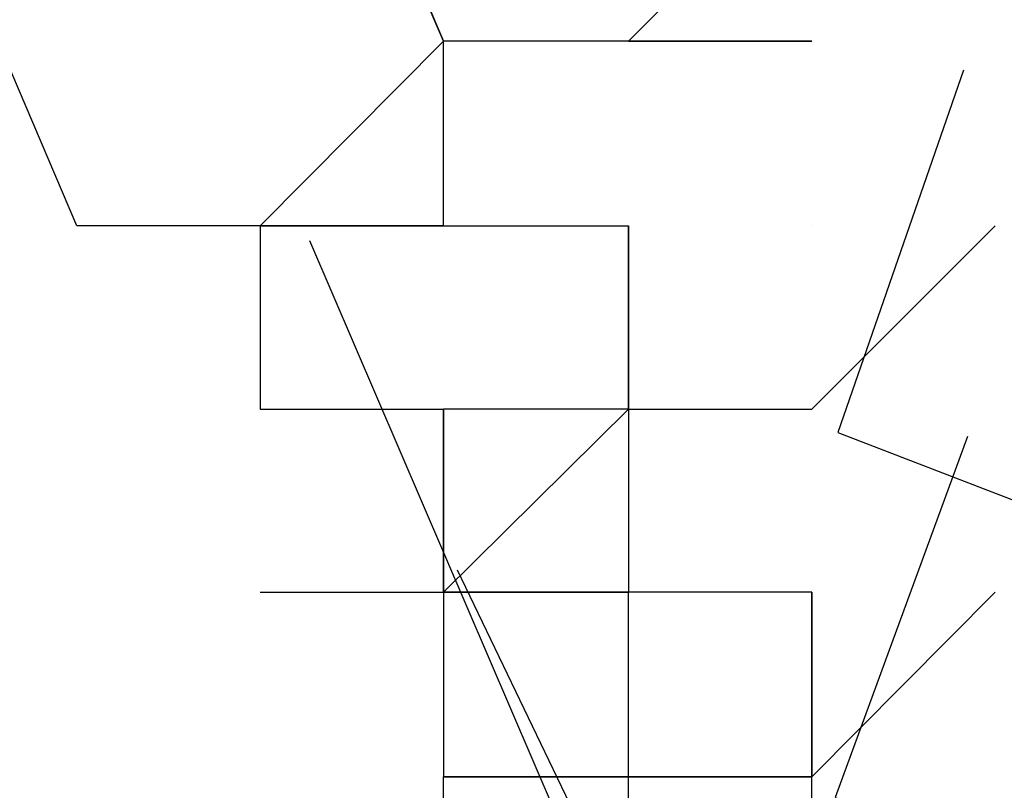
# Model space of a CAD drawing. Header units: feet. Extents: x -79 to 198, y -22 to 181.
# Tile 296 of 656: x 19.3426 to 19.414, y 35.6834 to 35.7394. Entities that reach past the tile are written whole.
import ezdxf

# ---------------------------------------------------------------- set-up
doc = ezdxf.new("R2010")
doc.units = ezdxf.units.FT
doc.layers.add('A-LINEA', color=7, linetype='CONTINUOUS')

msp = doc.modelspace()

# ---------------------------------------------------------------- linework, layer by layer
at = {"layer": 'A-LINEA'}
for p, q in [((19.3867, 35.7378), (19.3733, 35.7378)), ((19.3733, 35.7378), (19.3733, 35.7378)), ((19.3867, 35.7378), (19.3733, 35.7378)), ((19.3733, 35.7378), (19.3733, 35.7378)), ((19.3733, 35.7378), (19.3733, 35.7378)), ((19.3733, 35.7378), (19.3733, 35.7378)), ((19.3733, 35.7378), (19.3733, 35.7378)), ((19.3733, 35.7378), (19.3733, 35.7378)), ((19.3733, 35.7378), (19.3733, 35.7378)), ((19.3733, 35.7378), (19.3733, 35.7378)), ((19.3733, 35.7244), (19.3733, 35.7378)), ((19.3733, 35.7378), (19.3733, 35.7378)), ((19.3733, 35.7378), (19.3733, 35.7378)), ((19.3867, 35.7378), (19.3733, 35.7378)), ((19.3733, 35.7378), (19.3733, 35.7378)), ((19.3867, 35.7378), (19.3733, 35.7378)), ((19.3733, 35.7378), (19.3733, 35.7378)), ((19.3733, 35.7378), (19.3733, 35.7378)), ((19.3733, 35.7378), (19.3733, 35.7378)), ((19.3733, 35.7378), (19.3733, 35.7378)), ((19.3733, 35.7378), (19.3733, 35.7378)), ((19.3733, 35.7378), (19.3733, 35.7378)), ((19.3733, 35.7378), (19.3733, 35.7378)), ((19.3733, 35.7244), (19.3733, 35.7378)), ((19.3733, 35.7378), (19.3733, 35.7378)), ((19.3733, 35.7378), (19.3733, 35.7378)), ((19.3867, 35.7378), (19.3867, 35.7378)), ((19.3867, 35.7378), (19.3867, 35.7378)), ((19.3867, 35.7378), (19.3867, 35.7378)), ((19.3867, 35.7378), (19.3867, 35.7378)), ((19.3867, 35.7378), (19.3867, 35.7378)), ((19.3867, 35.7378), (19.4, 35.7378)), ((19.3867, 35.7378), (19.3867, 35.7378)), ((19.3867, 35.7378), (19.3867, 35.7378)), ((19.3867, 35.7378), (19.3867, 35.7378)), ((19.3867, 35.7378), (19.3867, 35.7378)), ((19.3867, 35.7378), (19.3867, 35.7378)), ((19.3867, 35.7378), (19.3867, 35.7378)), ((19.3867, 35.7378), (19.3867, 35.7378)), ((19.3867, 35.7378), (19.4, 35.7378)), ((19.3867, 35.7378), (19.3867, 35.7378)), ((19.3867, 35.7378), (19.3867, 35.7378)), ((19.3867, 35.7378), (19.3867, 35.7378)), ((19.3867, 35.7378), (19.3867, 35.7378)), ((19.3867, 35.7378), (19.3867, 35.7378)), ((19.3867, 35.7378), (19.3867, 35.7378)), ((19.3867, 35.7378), (19.4, 35.7378)), ((19.3867, 35.7378), (19.3867, 35.7378)), ((19.3867, 35.7378), (19.3867, 35.7378)), ((19.3867, 35.7378), (19.3867, 35.7378)), ((19.3867, 35.7378), (19.3867, 35.7378)), ((19.3867, 35.7378), (19.3867, 35.7378)), ((19.3867, 35.7378), (19.3867, 35.7378)), ((19.3867, 35.7378), (19.3867, 35.7378)), ((19.3867, 35.7378), (19.4, 35.7378)), ((19.3867, 35.7378), (19.3867, 35.7378)), ((19.4, 35.7378), (19.4, 35.7378)), ((19.4, 35.7378), (19.4, 35.7378)), ((19.4, 35.7378), (19.4, 35.7378)), ((19.4, 35.7378), (19.4, 35.7378)), ((19.3733, 35.7244), (19.36, 35.7244)), ((19.36, 35.7244), (19.36, 35.7244)), ((19.36, 35.7244), (19.36, 35.7244)), ((19.36, 35.7244), (19.36, 35.7111)), ((19.36, 35.7244), (19.36, 35.7244)), ((19.36, 35.7244), (19.36, 35.7244)), ((19.36, 35.7244), (19.36, 35.7244)), ((19.36, 35.7244), (19.36, 35.7244)), ((19.36, 35.7244), (19.36, 35.7244)), ((19.36, 35.7244), (19.36, 35.7244)), ((19.36, 35.7244), (19.3733, 35.7244)), ((19.36, 35.7244), (19.3733, 35.7244)), ((19.36, 35.7244), (19.3733, 35.7244)), ((19.36, 35.7244), (19.36, 35.7244)), ((19.36, 35.7244), (19.36, 35.7244)), ((19.36, 35.7244), (19.36, 35.7244)), ((19.36, 35.7244), (19.36, 35.7244)), ((19.36, 35.7244), (19.36, 35.7244)), ((19.36, 35.7244), (19.36, 35.7244)), ((19.36, 35.7244), (19.36, 35.7244)), ((19.36, 35.7244), (19.36, 35.7244)), ((19.36, 35.7244), (19.36, 35.7244)), ((19.3733, 35.7244), (19.36, 35.7244)), ((19.3733, 35.7244), (19.36, 35.7244)), ((19.36, 35.7244), (19.36, 35.7244)), ((19.36, 35.7244), (19.36, 35.7244)), ((19.36, 35.7244), (19.36, 35.7111)), ((19.36, 35.7244), (19.36, 35.7244)), ((19.36, 35.7244), (19.36, 35.7244)), ((19.36, 35.7244), (19.36, 35.7244)), ((19.36, 35.7244), (19.36, 35.7244)), ((19.36, 35.7244), (19.36, 35.7244)), ((19.36, 35.7244), (19.36, 35.7244)), ((19.36, 35.7244), (19.3733, 35.7244)), ((19.36, 35.7244), (19.3733, 35.7244)), ((19.36, 35.7244), (19.3733, 35.7244)), ((19.36, 35.7244), (19.36, 35.7244)), ((19.36, 35.7244), (19.36, 35.7244)), ((19.36, 35.7244), (19.36, 35.7244)), ((19.36, 35.7244), (19.36, 35.7244)), ((19.36, 35.7244), (19.36, 35.7244)), ((19.36, 35.7244), (19.36, 35.7244)), ((19.36, 35.7244), (19.36, 35.7244)), ((19.36, 35.7244), (19.36, 35.7244)), ((19.36, 35.7244), (19.36, 35.7244)), ((19.3733, 35.7244), (19.36, 35.7244)), ((19.3733, 35.7244), (19.3733, 35.7244)), ((19.3733, 35.7244), (19.3733, 35.7244)), ((19.3733, 35.7244), (19.3733, 35.7244)), ((19.3733, 35.7244), (19.3733, 35.7244)), ((19.3733, 35.7244), (19.3733, 35.7244)), ((19.3733, 35.7244), (19.3733, 35.7244)), ((19.3733, 35.7244), (19.3733, 35.7244)), ((19.3733, 35.7244), (19.3733, 35.7244)), ((19.3733, 35.7244), (19.3733, 35.7244)), ((19.3733, 35.7244), (19.3733, 35.7244)), ((19.3733, 35.7244), (19.3733, 35.7244)), ((19.3733, 35.7244), (19.3733, 35.7244)), ((19.3733, 35.7244), (19.3733, 35.7244)), ((19.3733, 35.7244), (19.3733, 35.7244)), ((19.3733, 35.7244), (19.3733, 35.7244)), ((19.3733, 35.7244), (19.3733, 35.7244)), ((19.3733, 35.7244), (19.3733, 35.7244)), ((19.3733, 35.7244), (19.3733, 35.7244)), ((19.3733, 35.7244), (19.3733, 35.7244)), ((19.3733, 35.7244), (19.3733, 35.7244)), ((19.3733, 35.7244), (19.3733, 35.7244)), ((19.3733, 35.7244), (19.3733, 35.7244)), ((19.3733, 35.7244), (19.3733, 35.7244)), ((19.3733, 35.7244), (19.3733, 35.7244)), ((19.3733, 35.7244), (19.3733, 35.7244)), ((19.3733, 35.7244), (19.3733, 35.7244)), ((19.3733, 35.7244), (19.3867, 35.7244)), ((19.3733, 35.7244), (19.3733, 35.7244)), ((19.3733, 35.7244), (19.3867, 35.7244)), ((19.3733, 35.7244), (19.3733, 35.7244)), ((19.3733, 35.7244), (19.3733, 35.7244)), ((19.3733, 35.7244), (19.3733, 35.7244)), ((19.3733, 35.7244), (19.3733, 35.7244)), ((19.3733, 35.7244), (19.3733, 35.7244)), ((19.3733, 35.7244), (19.3733, 35.7244)), ((19.3733, 35.7244), (19.3733, 35.7244)), ((19.3733, 35.7244), (19.3733, 35.7244)), ((19.3733, 35.7244), (19.3733, 35.7244)), ((19.3733, 35.7244), (19.3733, 35.7244)), ((19.3733, 35.7244), (19.3733, 35.7244)), ((19.3733, 35.7244), (19.3733, 35.7244)), ((19.3733, 35.7244), (19.3733, 35.7244)), ((19.3733, 35.7244), (19.3733, 35.7244)), ((19.3733, 35.7244), (19.3733, 35.7244)), ((19.3733, 35.7244), (19.3733, 35.7244)), ((19.3733, 35.7244), (19.3733, 35.7244)), ((19.3733, 35.7244), (19.3733, 35.7244)), ((19.3733, 35.7244), (19.3733, 35.7244)), ((19.3733, 35.7244), (19.3733, 35.7244)), ((19.3733, 35.7244), (19.3733, 35.7244)), ((19.3733, 35.7244), (19.3733, 35.7244)), ((19.3733, 35.7244), (19.3733, 35.7244)), ((19.3733, 35.7244), (19.3733, 35.7244)), ((19.3733, 35.7244), (19.3733, 35.7244)), ((19.3733, 35.7244), (19.3733, 35.7244)), ((19.3733, 35.7244), (19.3733, 35.7244)), ((19.3733, 35.7244), (19.3733, 35.7244)), ((19.3733, 35.7244), (19.3733, 35.7244)), ((19.3733, 35.7244), (19.3867, 35.7244)), ((19.3733, 35.7244), (19.3733, 35.7244)), ((19.3733, 35.7244), (19.3867, 35.7244)), ((19.3733, 35.7244), (19.3733, 35.7244)), ((19.3733, 35.7244), (19.3733, 35.7244)), ((19.3733, 35.7244), (19.3733, 35.7244)), ((19.3867, 35.7244), (19.3867, 35.7244)), ((19.3867, 35.7244), (19.3867, 35.7244)), ((19.3867, 35.7244), (19.3867, 35.7244)), ((19.3867, 35.7244), (19.3867, 35.7244)), ((19.3867, 35.7244), (19.3867, 35.7244)), ((19.3867, 35.7244), (19.3867, 35.7244)), ((19.3867, 35.7244), (19.3867, 35.7111)), ((19.3867, 35.7244), (19.3867, 35.7244)), ((19.3867, 35.7244), (19.3867, 35.7244)), ((19.3867, 35.7244), (19.3867, 35.7244)), ((19.3867, 35.7244), (19.3867, 35.7244)), ((19.3867, 35.7244), (19.3867, 35.7244)), ((19.3867, 35.7244), (19.3867, 35.7244)), ((19.3867, 35.7244), (19.3867, 35.7244)), ((19.3867, 35.7244), (19.3867, 35.7244)), ((19.3867, 35.7244), (19.3867, 35.7244)), ((19.3867, 35.7244), (19.3867, 35.7244)), ((19.3867, 35.7244), (19.3867, 35.7244)), ((19.3867, 35.7244), (19.3867, 35.7244)), ((19.3867, 35.7244), (19.3867, 35.7244)), ((19.3867, 35.7244), (19.3867, 35.7244)), ((19.3867, 35.7111), (19.3867, 35.7244)), ((19.3867, 35.7244), (19.3867, 35.7244)), ((19.3867, 35.7244), (19.3867, 35.7244)), ((19.3867, 35.7244), (19.3867, 35.7244)), ((19.3867, 35.7244), (19.3867, 35.7244)), ((19.3867, 35.7244), (19.3867, 35.7244)), ((19.3867, 35.7244), (19.3867, 35.7244)), ((19.3867, 35.7244), (19.3867, 35.7244)), ((19.3867, 35.7244), (19.3867, 35.7111)), ((19.3867, 35.7244), (19.3867, 35.7244)), ((19.3867, 35.7244), (19.3867, 35.7244)), ((19.3867, 35.7244), (19.3867, 35.7244)), ((19.3867, 35.7244), (19.3867, 35.7244)), ((19.3867, 35.7244), (19.3867, 35.7244)), ((19.3867, 35.7244), (19.3867, 35.7244)), ((19.3867, 35.7244), (19.3867, 35.7244)), ((19.3867, 35.7244), (19.3867, 35.7244)), ((19.3867, 35.7244), (19.3867, 35.7244)), ((19.3867, 35.7244), (19.3867, 35.7244)), ((19.3867, 35.7244), (19.3867, 35.7244)), ((19.3867, 35.7244), (19.3867, 35.7244)), ((19.3867, 35.7244), (19.3867, 35.7244)), ((19.3867, 35.7244), (19.3867, 35.7244)), ((19.3867, 35.7111), (19.3867, 35.7244)), ((19.3867, 35.7244), (19.3867, 35.7244)), ((19.4, 35.7244), (19.4, 35.7244)), ((19.4, 35.7244), (19.4, 35.7244)), ((19.4133, 35.7244), (19.4133, 35.7244)), ((19.4133, 35.7244), (19.4133, 35.7244)), ((19.3865, 35.67), (19.3636, 35.7233)), ((19.3865, 35.67), (19.3636, 35.7233)), ((19.36, 35.7111), (19.36, 35.7111)), ((19.36, 35.7111), (19.36, 35.7111)), ((19.36, 35.7111), (19.3733, 35.7111)), ((19.36, 35.7111), (19.3733, 35.7111)), ((19.36, 35.7111), (19.3733, 35.7111)), ((19.36, 35.7111), (19.3733, 35.7111)), ((19.36, 35.7111), (19.3733, 35.7111)), ((19.36, 35.7111), (19.36, 35.7111)), ((19.36, 35.7111), (19.36, 35.7111)), ((19.36, 35.7111), (19.36, 35.7111)), ((19.36, 35.7111), (19.36, 35.7111)), ((19.36, 35.7111), (19.3733, 35.7111)), ((19.36, 35.7111), (19.3733, 35.7111)), ((19.36, 35.7111), (19.3733, 35.7111)), ((19.36, 35.7111), (19.3733, 35.7111)), ((19.36, 35.7111), (19.3733, 35.7111)), ((19.36, 35.7111), (19.36, 35.7111)), ((19.36, 35.7111), (19.36, 35.7111)), ((19.3733, 35.6978), (19.3733, 35.7111)), ((19.3733, 35.6978), (19.3733, 35.7111)), ((19.3867, 35.7111), (19.3733, 35.7111)), ((19.3733, 35.7111), (19.3733, 35.7111)), ((19.3733, 35.7111), (19.3733, 35.7111)), ((19.3733, 35.7111), (19.3733, 35.7111)), ((19.3733, 35.7111), (19.3733, 35.7111)), ((19.3733, 35.7111), (19.3733, 35.7111)), ((19.3733, 35.7111), (19.3733, 35.7111)), ((19.3733, 35.7111), (19.3733, 35.7111)), ((19.3733, 35.7111), (19.3733, 35.7111)), ((19.3733, 35.7111), (19.3733, 35.7111)), ((19.3733, 35.7111), (19.3733, 35.7111)), ((19.3733, 35.7111), (19.3733, 35.7111)), ((19.3733, 35.7111), (19.3733, 35.6978)), ((19.3733, 35.7111), (19.3733, 35.6978)), ((19.3733, 35.7111), (19.3733, 35.6978)), ((19.3733, 35.7111), (19.3733, 35.6978)), ((19.3733, 35.7111), (19.3733, 35.6978)), ((19.3733, 35.7111), (19.3733, 35.6978)), ((19.3733, 35.7111), (19.3733, 35.7111)), ((19.3733, 35.7111), (19.3733, 35.7111)), ((19.3733, 35.7111), (19.3733, 35.7111)), ((19.3733, 35.7111), (19.3733, 35.7111)), ((19.3733, 35.7111), (19.3733, 35.7111)), ((19.3733, 35.7111), (19.3733, 35.7111)), ((19.3733, 35.7111), (19.3733, 35.7111)), ((19.3733, 35.7111), (19.3733, 35.7111)), ((19.3733, 35.7111), (19.3733, 35.7111)), ((19.3733, 35.6978), (19.3733, 35.7111)), ((19.3733, 35.7111), (19.3733, 35.7111)), ((19.3733, 35.7111), (19.3733, 35.7111)), ((19.3733, 35.7111), (19.3733, 35.7111)), ((19.3733, 35.6978), (19.3733, 35.7111)), ((19.3733, 35.7111), (19.3733, 35.7111)), ((19.3733, 35.7111), (19.3733, 35.7111)), ((19.3733, 35.7111), (19.3733, 35.7111)), ((19.3867, 35.7111), (19.3733, 35.7111)), ((19.3733, 35.6978), (19.3733, 35.7111)), ((19.3733, 35.6978), (19.3733, 35.7111)), ((19.3867, 35.7111), (19.3733, 35.7111)), ((19.3733, 35.7111), (19.3733, 35.7111)), ((19.3733, 35.7111), (19.3733, 35.7111)), ((19.3733, 35.7111), (19.3733, 35.7111)), ((19.3733, 35.7111), (19.3733, 35.7111)), ((19.3733, 35.7111), (19.3733, 35.7111)), ((19.3733, 35.7111), (19.3733, 35.7111)), ((19.3733, 35.7111), (19.3733, 35.7111)), ((19.3733, 35.7111), (19.3733, 35.7111)), ((19.3733, 35.7111), (19.3733, 35.7111)), ((19.3733, 35.7111), (19.3733, 35.7111)), ((19.3733, 35.7111), (19.3733, 35.7111)), ((19.3733, 35.7111), (19.3733, 35.6978)), ((19.3733, 35.7111), (19.3733, 35.6978)), ((19.3733, 35.7111), (19.3733, 35.6978)), ((19.3733, 35.7111), (19.3733, 35.6978)), ((19.3733, 35.7111), (19.3733, 35.6978)), ((19.3733, 35.7111), (19.3733, 35.6978)), ((19.3733, 35.7111), (19.3733, 35.7111)), ((19.3733, 35.7111), (19.3733, 35.7111)), ((19.3733, 35.7111), (19.3733, 35.7111)), ((19.3733, 35.7111), (19.3733, 35.7111)), ((19.3733, 35.7111), (19.3733, 35.7111)), ((19.3733, 35.7111), (19.3733, 35.7111)), ((19.3733, 35.7111), (19.3733, 35.7111)), ((19.3733, 35.7111), (19.3733, 35.7111)), ((19.3733, 35.7111), (19.3733, 35.7111)), ((19.3733, 35.6978), (19.3733, 35.7111)), ((19.3733, 35.7111), (19.3733, 35.7111)), ((19.3733, 35.7111), (19.3733, 35.7111)), ((19.3733, 35.7111), (19.3733, 35.7111)), ((19.3733, 35.6978), (19.3733, 35.7111)), ((19.3733, 35.7111), (19.3733, 35.7111)), ((19.3733, 35.7111), (19.3733, 35.7111)), ((19.3733, 35.7111), (19.3733, 35.7111)), ((19.3867, 35.7111), (19.3733, 35.7111)), ((19.3867, 35.7111), (19.3867, 35.6978)), ((19.3867, 35.7111), (19.3867, 35.7111)), ((19.3867, 35.7111), (19.3867, 35.7111)), ((19.3867, 35.7111), (19.3867, 35.7111)), ((19.3867, 35.7111), (19.3867, 35.7111)), ((19.3867, 35.7111), (19.3867, 35.7111)), ((19.3867, 35.7111), (19.3867, 35.7111)), ((19.3867, 35.7111), (19.3867, 35.7111)), ((19.3867, 35.7111), (19.3867, 35.7111)), ((19.3867, 35.7111), (19.3867, 35.7111)), ((19.3867, 35.7111), (19.3867, 35.7111)), ((19.3867, 35.7111), (19.3867, 35.7111)), ((19.3867, 35.7111), (19.3867, 35.7111)), ((19.3867, 35.7111), (19.3867, 35.7111)), ((19.3867, 35.7111), (19.3867, 35.7111)), ((19.3867, 35.7111), (19.3867, 35.7111)), ((19.3867, 35.7111), (19.3867, 35.7111)), ((19.3867, 35.7111), (19.3867, 35.7111)), ((19.3867, 35.7111), (19.3867, 35.6978)), ((19.3867, 35.7111), (19.3867, 35.7111)), ((19.3867, 35.7111), (19.3867, 35.7111)), ((19.3867, 35.7111), (19.3867, 35.7111)), ((19.3867, 35.7111), (19.3867, 35.7111)), ((19.3867, 35.7111), (19.3867, 35.7111)), ((19.3867, 35.7111), (19.3867, 35.7111)), ((19.3867, 35.7111), (19.3867, 35.6978)), ((19.3867, 35.7111), (19.3867, 35.7111)), ((19.3867, 35.7111), (19.3867, 35.7111)), ((19.3867, 35.7111), (19.3867, 35.7111)), ((19.3867, 35.7111), (19.3867, 35.7111)), ((19.3867, 35.7111), (19.3867, 35.7111)), ((19.3867, 35.7111), (19.3867, 35.7111)), ((19.3867, 35.7111), (19.3867, 35.7111)), ((19.3867, 35.7111), (19.3867, 35.7111)), ((19.3867, 35.7111), (19.3867, 35.7111)), ((19.3867, 35.7111), (19.3867, 35.6978)), ((19.3867, 35.7111), (19.3867, 35.7111)), ((19.3867, 35.7111), (19.3867, 35.7111)), ((19.3867, 35.7111), (19.3867, 35.7111)), ((19.3867, 35.7111), (19.3867, 35.7111)), ((19.3867, 35.7111), (19.3867, 35.7111)), ((19.3867, 35.7111), (19.3867, 35.7111)), ((19.3867, 35.7111), (19.3867, 35.7111)), ((19.3867, 35.7111), (19.3867, 35.7111)), ((19.3867, 35.7111), (19.3867, 35.7111)), ((19.3867, 35.7111), (19.3867, 35.7111)), ((19.3867, 35.7111), (19.3867, 35.7111)), ((19.3867, 35.7111), (19.3867, 35.7111)), ((19.3867, 35.7111), (19.3867, 35.7111)), ((19.3867, 35.7111), (19.3867, 35.7111)), ((19.3867, 35.7111), (19.3867, 35.7111)), ((19.3867, 35.7111), (19.3867, 35.7111)), ((19.3867, 35.7111), (19.3867, 35.7111)), ((19.3867, 35.7111), (19.3867, 35.6978)), ((19.3867, 35.7111), (19.3867, 35.7111)), ((19.3867, 35.7111), (19.3867, 35.7111)), ((19.3867, 35.7111), (19.3867, 35.7111)), ((19.3867, 35.7111), (19.3867, 35.7111)), ((19.3867, 35.7111), (19.3867, 35.7111)), ((19.3867, 35.7111), (19.3867, 35.7111)), ((19.3867, 35.7111), (19.3867, 35.6978)), ((19.3867, 35.7111), (19.3867, 35.7111)), ((19.3867, 35.7111), (19.3867, 35.7111)), ((19.3867, 35.7111), (19.3867, 35.7111)), ((19.3867, 35.7111), (19.3867, 35.7111)), ((19.3867, 35.7111), (19.3867, 35.7111)), ((19.3867, 35.7111), (19.3867, 35.7111)), ((19.3867, 35.7111), (19.3867, 35.7111)), ((19.3867, 35.7111), (19.3867, 35.7111)), ((19.3867, 35.7111), (19.3867, 35.7111)), ((19.4, 35.7111), (19.4, 35.7111)), ((19.4, 35.7111), (19.4, 35.7111)), ((19.4, 35.7111), (19.4, 35.7111)), ((19.4, 35.7111), (19.4, 35.7111)), ((19.4, 35.7111), (19.4, 35.7111)), ((19.4, 35.7111), (19.4, 35.7111)), ((19.4, 35.7111), (19.4, 35.7111)), ((19.4, 35.7111), (19.4, 35.7111)), ((19.4, 35.7111), (19.4, 35.7111)), ((19.4, 35.7111), (19.4, 35.7111)), ((19.4, 35.7111), (19.4, 35.7111)), ((19.4, 35.7111), (19.4, 35.7111)), ((19.4, 35.7111), (19.4, 35.7111)), ((19.4, 35.7111), (19.4, 35.7111)), ((19.4, 35.7111), (19.4, 35.7111)), ((19.4, 35.7111), (19.4, 35.7111)), ((19.4, 35.7111), (19.4, 35.7111)), ((19.4, 35.7111), (19.4, 35.7111)), ((19.3995, 35.6471), (19.3743, 35.6994)), ((19.3995, 35.6471), (19.3743, 35.6994)), ((19.36, 35.6978), (19.3733, 35.6978)), ((19.36, 35.6978), (19.3733, 35.6978)), ((19.3733, 35.6978), (19.3733, 35.6978)), ((19.3867, 35.6978), (19.3733, 35.6978)), ((19.3733, 35.6978), (19.3733, 35.6978)), ((19.3733, 35.6978), (19.3733, 35.6978)), ((19.3733, 35.6978), (19.3733, 35.6978)), ((19.3733, 35.6978), (19.3733, 35.6978)), ((19.3733, 35.6978), (19.3733, 35.6978)), ((19.3733, 35.6978), (19.3733, 35.6978)), ((19.3733, 35.6978), (19.3733, 35.6978)), ((19.3733, 35.6978), (19.3867, 35.6978)), ((19.3733, 35.6978), (19.3733, 35.6978)), ((19.3733, 35.6978), (19.3733, 35.6978)), ((19.3733, 35.6978), (19.3733, 35.6978)), ((19.3733, 35.6978), (19.3733, 35.6978)), ((19.3733, 35.6978), (19.3733, 35.6978)), ((19.3733, 35.6978), (19.3733, 35.6978)), ((19.3733, 35.6978), (19.3733, 35.6978)), ((19.3733, 35.6978), (19.3733, 35.6978)), ((19.3733, 35.6978), (19.3733, 35.6978)), ((19.3733, 35.6978), (19.3733, 35.6978)), ((19.3733, 35.6978), (19.3733, 35.6978)), ((19.3733, 35.6978), (19.3733, 35.6978)), ((19.3733, 35.6978), (19.3733, 35.6978)), ((19.3733, 35.6978), (19.3733, 35.6978)), ((19.3733, 35.6978), (19.3733, 35.6978)), ((19.3733, 35.6978), (19.3733, 35.6978)), ((19.3733, 35.6978), (19.3733, 35.6978)), ((19.3733, 35.6978), (19.3733, 35.6978)), ((19.3733, 35.6978), (19.3733, 35.6978)), ((19.3733, 35.6978), (19.3733, 35.6844)), ((19.3733, 35.6978), (19.3733, 35.6978)), ((19.3733, 35.6978), (19.3733, 35.6978)), ((19.3867, 35.6978), (19.3733, 35.6978)), ((19.3733, 35.6978), (19.3733, 35.6978)), ((19.3733, 35.6978), (19.3733, 35.6978)), ((19.3733, 35.6978), (19.3733, 35.6978)), ((19.3733, 35.6978), (19.3733, 35.6978)), ((19.3733, 35.6978), (19.3733, 35.6978)), ((19.3733, 35.6978), (19.3733, 35.6978)), ((19.3733, 35.6978), (19.3733, 35.6978)), ((19.3733, 35.6978), (19.3733, 35.6978)), ((19.3733, 35.6978), (19.3733, 35.6978)), ((19.3733, 35.6978), (19.3733, 35.6978)), ((19.3733, 35.6978), (19.3733, 35.6978)), ((19.3733, 35.6978), (19.3733, 35.6978)), ((19.3867, 35.6978), (19.3733, 35.6978)), ((19.3733, 35.6978), (19.3733, 35.6978)), ((19.3733, 35.6978), (19.3733, 35.6978)), ((19.3733, 35.6978), (19.3733, 35.6978)), ((19.3733, 35.6978), (19.3733, 35.6978)), ((19.3733, 35.6978), (19.3733, 35.6978)), ((19.3733, 35.6978), (19.3733, 35.6978)), ((19.3733, 35.6978), (19.3733, 35.6978)), ((19.3733, 35.6978), (19.3867, 35.6978)), ((19.3733, 35.6978), (19.3733, 35.6978)), ((19.3733, 35.6978), (19.3733, 35.6978)), ((19.3733, 35.6978), (19.3733, 35.6978)), ((19.3733, 35.6978), (19.3733, 35.6978)), ((19.3733, 35.6978), (19.3733, 35.6978)), ((19.3733, 35.6978), (19.3733, 35.6978)), ((19.3733, 35.6978), (19.3733, 35.6978)), ((19.3733, 35.6978), (19.3733, 35.6978)), ((19.3733, 35.6978), (19.3733, 35.6978)), ((19.3733, 35.6978), (19.3733, 35.6978)), ((19.3733, 35.6978), (19.3733, 35.6978)), ((19.3733, 35.6978), (19.3733, 35.6978)), ((19.3733, 35.6978), (19.3733, 35.6978)), ((19.3733, 35.6978), (19.3733, 35.6978)), ((19.3733, 35.6978), (19.3733, 35.6978)), ((19.3733, 35.6978), (19.3733, 35.6978)), ((19.3733, 35.6978), (19.3733, 35.6978)), ((19.3733, 35.6978), (19.3733, 35.6978)), ((19.3733, 35.6978), (19.3733, 35.6978)), ((19.3733, 35.6978), (19.3733, 35.6844)), ((19.3733, 35.6978), (19.3733, 35.6978)), ((19.3733, 35.6978), (19.3733, 35.6978)), ((19.3867, 35.6978), (19.3733, 35.6978)), ((19.3733, 35.6978), (19.3733, 35.6978)), ((19.3733, 35.6978), (19.3733, 35.6978)), ((19.3733, 35.6978), (19.3733, 35.6978)), ((19.3733, 35.6978), (19.3733, 35.6978)), ((19.3733, 35.6978), (19.3733, 35.6978)), ((19.3733, 35.6978), (19.3733, 35.6978)), ((19.3733, 35.6978), (19.3733, 35.6978)), ((19.3733, 35.6978), (19.3733, 35.6978)), ((19.3733, 35.6978), (19.3733, 35.6978)), ((19.3733, 35.6978), (19.3733, 35.6978)), ((19.3733, 35.6978), (19.3733, 35.6978)), ((19.3867, 35.6978), (19.3867, 35.6978)), ((19.4, 35.6978), (19.3867, 35.6978)), ((19.3867, 35.6978), (19.3867, 35.6978)), ((19.3867, 35.6978), (19.3867, 35.6978)), ((19.3867, 35.6978), (19.3867, 35.6978)), ((19.3867, 35.6978), (19.3867, 35.6978)), ((19.3867, 35.6978), (19.3867, 35.6978)), ((19.3867, 35.6978), (19.3867, 35.6978)), ((19.3867, 35.6978), (19.3867, 35.6978)), ((19.3867, 35.6978), (19.3867, 35.6978)), ((19.3867, 35.6978), (19.3867, 35.6978)), ((19.3867, 35.6844), (19.3867, 35.6978)), ((19.3867, 35.6978), (19.3867, 35.6978)), ((19.3867, 35.6978), (19.3867, 35.6978)), ((19.3867, 35.6978), (19.3867, 35.6978)), ((19.3867, 35.6844), (19.3867, 35.6978)), ((19.3867, 35.6978), (19.3867, 35.6978)), ((19.3867, 35.6978), (19.3867, 35.6978)), ((19.3867, 35.6978), (19.3867, 35.6978)), ((19.3867, 35.6978), (19.3867, 35.6978)), ((19.3867, 35.6978), (19.3867, 35.6978)), ((19.3867, 35.6978), (19.3867, 35.6978)), ((19.3867, 35.6978), (19.3867, 35.6978)), ((19.3867, 35.6978), (19.3867, 35.6978)), ((19.3867, 35.6978), (19.3867, 35.6978)), ((19.3867, 35.6978), (19.3867, 35.6978)), ((19.3867, 35.6978), (19.3867, 35.6978)), ((19.3867, 35.6978), (19.3867, 35.6978)), ((19.3867, 35.6978), (19.3867, 35.6978)), ((19.3867, 35.6978), (19.3867, 35.6978)), ((19.3867, 35.6978), (19.3867, 35.6978)), ((19.3867, 35.6978), (19.3867, 35.6978)), ((19.3867, 35.6978), (19.3867, 35.6978)), ((19.3867, 35.6978), (19.3867, 35.6978)), ((19.3867, 35.6978), (19.3867, 35.6978)), ((19.3867, 35.6978), (19.3867, 35.6978)), ((19.3867, 35.6978), (19.3867, 35.6978)), ((19.3867, 35.6978), (19.3867, 35.6978)), ((19.3867, 35.6978), (19.3867, 35.6978)), ((19.3867, 35.6978), (19.3867, 35.6978)), ((19.3867, 35.6978), (19.3867, 35.6978)), ((19.3867, 35.6978), (19.3867, 35.6978)), ((19.3867, 35.6978), (19.3867, 35.6978)), ((19.3867, 35.6978), (19.3867, 35.6978)), ((19.3867, 35.6978), (19.3867, 35.6978)), ((19.3867, 35.6978), (19.3867, 35.6978)), ((19.3867, 35.6978), (19.3867, 35.6978)), ((19.3867, 35.6978), (19.3867, 35.6978)), ((19.3867, 35.6978), (19.3867, 35.6978)), ((19.3867, 35.6978), (19.3867, 35.6978)), ((19.3867, 35.6978), (19.3867, 35.6978)), ((19.3867, 35.6978), (19.3867, 35.6978)), ((19.3867, 35.6978), (19.3867, 35.6978)), ((19.3867, 35.6978), (19.3867, 35.6978)), ((19.3867, 35.6978), (19.3867, 35.6978)), ((19.3867, 35.6978), (19.3867, 35.6978)), ((19.3867, 35.6844), (19.3867, 35.6978)), ((19.3867, 35.6978), (19.3867, 35.6978)), ((19.3867, 35.6978), (19.3867, 35.6978)), ((19.3867, 35.6978), (19.3867, 35.6978)), ((19.3867, 35.6978), (19.3867, 35.6978)), ((19.3867, 35.6978), (19.3867, 35.6978)), ((19.3867, 35.6978), (19.3867, 35.6978)), ((19.3867, 35.6978), (19.3867, 35.6978)), ((19.3867, 35.6978), (19.3867, 35.6978)), ((19.3867, 35.6978), (19.3867, 35.6978)), ((19.4, 35.6978), (19.3867, 35.6978)), ((19.3867, 35.6978), (19.3867, 35.6978)), ((19.3867, 35.6978), (19.3867, 35.6978)), ((19.3867, 35.6978), (19.3867, 35.6978)), ((19.3867, 35.6978), (19.3867, 35.6978)), ((19.3867, 35.6978), (19.3867, 35.6978)), ((19.3867, 35.6978), (19.3867, 35.6978)), ((19.3867, 35.6978), (19.3867, 35.6978)), ((19.3867, 35.6978), (19.3867, 35.6978)), ((19.3867, 35.6978), (19.3867, 35.6978)), ((19.3867, 35.6844), (19.3867, 35.6978)), ((19.3867, 35.6978), (19.3867, 35.6978)), ((19.3867, 35.6978), (19.3867, 35.6978)), ((19.3867, 35.6978), (19.3867, 35.6978)), ((19.3867, 35.6844), (19.3867, 35.6978)), ((19.3867, 35.6978), (19.3867, 35.6978)), ((19.3867, 35.6978), (19.3867, 35.6978)), ((19.3867, 35.6978), (19.3867, 35.6978)), ((19.3867, 35.6978), (19.3867, 35.6978)), ((19.3867, 35.6978), (19.3867, 35.6978)), ((19.3867, 35.6978), (19.3867, 35.6978)), ((19.3867, 35.6978), (19.3867, 35.6978)), ((19.3867, 35.6978), (19.3867, 35.6978)), ((19.3867, 35.6978), (19.3867, 35.6978)), ((19.3867, 35.6978), (19.3867, 35.6978)), ((19.3867, 35.6978), (19.3867, 35.6978)), ((19.3867, 35.6978), (19.3867, 35.6978)), ((19.3867, 35.6978), (19.3867, 35.6978)), ((19.3867, 35.6978), (19.3867, 35.6978)), ((19.3867, 35.6978), (19.3867, 35.6978)), ((19.3867, 35.6978), (19.3867, 35.6978)), ((19.3867, 35.6978), (19.3867, 35.6978)), ((19.3867, 35.6978), (19.3867, 35.6978)), ((19.3867, 35.6978), (19.3867, 35.6978)), ((19.3867, 35.6978), (19.3867, 35.6978)), ((19.3867, 35.6978), (19.3867, 35.6978)), ((19.3867, 35.6978), (19.3867, 35.6978)), ((19.3867, 35.6978), (19.3867, 35.6978)), ((19.3867, 35.6978), (19.3867, 35.6978)), ((19.3867, 35.6978), (19.3867, 35.6978)), ((19.3867, 35.6978), (19.3867, 35.6978)), ((19.3867, 35.6978), (19.3867, 35.6978)), ((19.3867, 35.6978), (19.3867, 35.6978)), ((19.3867, 35.6978), (19.3867, 35.6978)), ((19.3867, 35.6978), (19.3867, 35.6978)), ((19.3867, 35.6978), (19.3867, 35.6978)), ((19.3867, 35.6978), (19.3867, 35.6978)), ((19.3867, 35.6978), (19.3867, 35.6978)), ((19.3867, 35.6978), (19.3867, 35.6978)), ((19.3867, 35.6978), (19.3867, 35.6978)), ((19.3867, 35.6978), (19.3867, 35.6978)), ((19.3867, 35.6978), (19.3867, 35.6978)), ((19.3867, 35.6978), (19.3867, 35.6978)), ((19.3867, 35.6978), (19.3867, 35.6978)), ((19.3867, 35.6978), (19.3867, 35.6978)), ((19.3867, 35.6844), (19.3867, 35.6978)), ((19.3867, 35.6978), (19.3867, 35.6978)), ((19.3867, 35.6978), (19.3867, 35.6978)), ((19.3867, 35.6978), (19.3867, 35.6978)), ((19.3867, 35.6978), (19.3867, 35.6978)), ((19.3867, 35.6978), (19.3867, 35.6978)), ((19.3867, 35.6978), (19.3867, 35.6978)), ((19.3867, 35.6978), (19.3867, 35.6978)), ((19.3867, 35.6978), (19.3867, 35.6978)), ((19.4, 35.6978), (19.4, 35.6978)), ((19.4, 35.6978), (19.4, 35.6978)), ((19.4, 35.6978), (19.4, 35.6978)), ((19.4, 35.6978), (19.4, 35.6978)), ((19.4, 35.6978), (19.4, 35.6978)), ((19.4, 35.6978), (19.4, 35.6978)), ((19.4, 35.6978), (19.4, 35.6978)), ((19.4, 35.6978), (19.4, 35.6978)), ((19.4, 35.6978), (19.4, 35.6978)), ((19.4, 35.6978), (19.4, 35.6978)), ((19.4, 35.6978), (19.4, 35.6978)), ((19.4, 35.6844), (19.4, 35.6978)), ((19.4, 35.6978), (19.4, 35.6978)), ((19.4, 35.6978), (19.4, 35.6978)), ((19.4, 35.6978), (19.4, 35.6978)), ((19.4, 35.6978), (19.4, 35.6978)), ((19.4, 35.6978), (19.4, 35.6978)), ((19.4, 35.6978), (19.4, 35.6978)), ((19.4, 35.6978), (19.4, 35.6978)), ((19.4, 35.6978), (19.4, 35.6844)), ((19.4, 35.6978), (19.4, 35.6978)), ((19.4, 35.6978), (19.4, 35.6978)), ((19.4, 35.6978), (19.4, 35.6978)), ((19.4, 35.6978), (19.4, 35.6978)), ((19.4, 35.6978), (19.4, 35.6978)), ((19.4, 35.6978), (19.4, 35.6978)), ((19.4, 35.6978), (19.4, 35.6978)), ((19.4, 35.6978), (19.4, 35.6978)), ((19.4, 35.6978), (19.4, 35.6978)), ((19.4, 35.6978), (19.4, 35.6978)), ((19.4, 35.6978), (19.4, 35.6978)), ((19.4, 35.6844), (19.4, 35.6978)), ((19.4, 35.6978), (19.4, 35.6978)), ((19.4, 35.6978), (19.4, 35.6978)), ((19.4, 35.6978), (19.4, 35.6978)), ((19.4, 35.6978), (19.4, 35.6978)), ((19.4, 35.6978), (19.4, 35.6978)), ((19.4, 35.6978), (19.4, 35.6978)), ((19.4, 35.6978), (19.4, 35.6978)), ((19.4, 35.6978), (19.4, 35.6844)), ((19.4133, 35.6978), (19.4133, 35.6978)), ((19.4133, 35.6978), (19.4133, 35.6978)), ((19.4133, 35.6978), (19.4133, 35.6978)), ((19.4133, 35.6978), (19.4133, 35.6978)), ((19.4133, 35.6978), (19.4133, 35.6978)), ((19.4133, 35.6978), (19.4133, 35.6978)), ((19.4133, 35.6978), (19.4133, 35.6978)), ((19.4133, 35.6978), (19.4133, 35.6978)), ((19.4133, 35.6978), (19.4133, 35.6978)), ((19.4133, 35.6978), (19.4133, 35.6978)), ((19.4133, 35.6978), (19.4133, 35.6978)), ((19.4133, 35.6978), (19.4133, 35.6978)), ((19.4133, 35.6978), (19.4133, 35.6978)), ((19.4133, 35.6978), (19.4133, 35.6978)), ((19.3733, 35.6844), (19.3733, 35.6844)), ((19.3867, 35.6844), (19.3733, 35.6844)), ((19.3733, 35.6844), (19.3733, 35.6844)), ((19.3733, 35.6844), (19.3733, 35.6844)), ((19.3733, 35.6844), (19.3733, 35.6844)), ((19.3733, 35.6844), (19.3733, 35.6844)), ((19.3733, 35.6844), (19.3733, 35.6844)), ((19.3733, 35.6844), (19.3733, 35.6844)), ((19.3733, 35.6844), (19.3733, 35.6844)), ((19.3733, 35.6844), (19.3733, 35.6844)), ((19.3733, 35.6844), (19.3733, 35.6844)), ((19.3733, 35.6844), (19.3733, 35.6844)), ((19.3733, 35.6844), (19.3733, 35.6844)), ((19.3733, 35.6844), (19.3733, 35.6844)), ((19.3733, 35.6844), (19.3733, 35.6844)), ((19.3733, 35.6844), (19.3733, 35.6844)), ((19.3733, 35.6844), (19.3733, 35.6844)), ((19.3733, 35.6844), (19.3733, 35.6844)), ((19.3733, 35.6844), (19.3733, 35.6844)), ((19.3733, 35.6844), (19.3867, 35.6844)), ((19.3733, 35.6711), (19.3733, 35.6844)), ((19.3733, 35.6844), (19.3733, 35.6844)), ((19.3867, 35.6844), (19.3733, 35.6844)), ((19.3733, 35.6844), (19.3733, 35.6844)), ((19.3733, 35.6844), (19.3733, 35.6844)), ((19.3733, 35.6844), (19.3733, 35.6844)), ((19.3733, 35.6844), (19.3733, 35.6844)), ((19.3733, 35.6844), (19.3733, 35.6844)), ((19.3733, 35.6844), (19.3733, 35.6844)), ((19.3733, 35.6844), (19.3733, 35.6844)), ((19.3733, 35.6844), (19.3733, 35.6844)), ((19.3733, 35.6844), (19.3733, 35.6844)), ((19.3733, 35.6844), (19.3733, 35.6844)), ((19.3733, 35.6844), (19.3733, 35.6844)), ((19.3733, 35.6844), (19.3733, 35.6844)), ((19.3733, 35.6844), (19.3733, 35.6844)), ((19.3733, 35.6844), (19.3733, 35.6844)), ((19.3733, 35.6844), (19.3733, 35.6844)), ((19.3733, 35.6844), (19.3733, 35.6844)), ((19.3733, 35.6844), (19.3733, 35.6844)), ((19.3733, 35.6844), (19.3867, 35.6844)), ((19.3733, 35.6711), (19.3733, 35.6844)), ((19.3867, 35.6844), (19.3867, 35.6844)), ((19.3867, 35.6844), (19.3867, 35.6844)), ((19.4, 35.6844), (19.3867, 35.6844)), ((19.3867, 35.6844), (19.3867, 35.6844)), ((19.3867, 35.6844), (19.3867, 35.6844)), ((19.3867, 35.6844), (19.3867, 35.6844)), ((19.3867, 35.6844), (19.3867, 35.6844)), ((19.3867, 35.6844), (19.3867, 35.6844)), ((19.3867, 35.6844), (19.3867, 35.6844)), ((19.3867, 35.6844), (19.3867, 35.6844)), ((19.3867, 35.6844), (19.3867, 35.6844)), ((19.3867, 35.6844), (19.3867, 35.6844)), ((19.3867, 35.6844), (19.3867, 35.6844)), ((19.3867, 35.6844), (19.3867, 35.6844)), ((19.3867, 35.6844), (19.3867, 35.6844)), ((19.3867, 35.6844), (19.3867, 35.6844)), ((19.3867, 35.6844), (19.3867, 35.6844)), ((19.3867, 35.6844), (19.3867, 35.6844)), ((19.3867, 35.6844), (19.3867, 35.6844)), ((19.3867, 35.6844), (19.3867, 35.6844)), ((19.4, 35.6844), (19.3867, 35.6844)), ((19.3867, 35.6844), (19.3867, 35.6844)), ((19.3867, 35.6844), (19.3867, 35.6844)), ((19.3867, 35.6844), (19.3867, 35.6844)), ((19.3867, 35.6844), (19.3867, 35.6844)), ((19.3867, 35.6844), (19.3867, 35.6844)), ((19.3867, 35.6844), (19.3867, 35.6844)), ((19.3867, 35.6844), (19.3867, 35.6844)), ((19.3867, 35.6844), (19.3867, 35.6844)), ((19.3867, 35.6844), (19.3867, 35.6844)), ((19.3867, 35.6844), (19.3867, 35.6844)), ((19.3867, 35.6844), (19.3867, 35.6844)), ((19.3867, 35.6844), (19.3867, 35.6844)), ((19.3867, 35.6844), (19.3867, 35.6844)), ((19.3867, 35.6844), (19.3867, 35.6844)), ((19.3867, 35.6844), (19.3867, 35.6844)), ((19.3867, 35.6844), (19.3867, 35.6844)), ((19.3867, 35.6844), (19.3867, 35.6844)), ((19.3867, 35.6844), (19.3867, 35.6844)), ((19.3867, 35.6844), (19.3867, 35.6844)), ((19.3867, 35.6844), (19.3867, 35.6844)), ((19.3867, 35.6844), (19.3867, 35.6844)), ((19.3867, 35.6844), (19.3867, 35.6844)), ((19.3867, 35.6844), (19.3867, 35.6844)), ((19.3867, 35.6844), (19.3867, 35.6844)), ((19.3867, 35.6844), (19.3867, 35.6844)), ((19.3867, 35.6844), (19.3867, 35.6844)), ((19.3867, 35.6844), (19.3867, 35.6844)), ((19.3867, 35.6844), (19.3867, 35.6844)), ((19.3867, 35.6844), (19.3867, 35.6844)), ((19.3867, 35.6844), (19.3867, 35.6844)), ((19.3867, 35.6844), (19.3867, 35.6844)), ((19.3867, 35.6844), (19.3867, 35.6844)), ((19.4, 35.6844), (19.3867, 35.6844)), ((19.3867, 35.6844), (19.3867, 35.6844)), ((19.3867, 35.6844), (19.3867, 35.6844)), ((19.3867, 35.6844), (19.3867, 35.6844)), ((19.3867, 35.6844), (19.3867, 35.6844)), ((19.3867, 35.6844), (19.3867, 35.6844)), ((19.3867, 35.6844), (19.3867, 35.6844)), ((19.3867, 35.6844), (19.3867, 35.6844)), ((19.3867, 35.6844), (19.3867, 35.6844)), ((19.3867, 35.6844), (19.3867, 35.6844)), ((19.3867, 35.6844), (19.3867, 35.6844)), ((19.3867, 35.6844), (19.3867, 35.6844)), ((19.3867, 35.6844), (19.3867, 35.6844)), ((19.3867, 35.6844), (19.3867, 35.6844)), ((19.3867, 35.6844), (19.3867, 35.6844)), ((19.3867, 35.6844), (19.3867, 35.6844)), ((19.3867, 35.6844), (19.3867, 35.6844)), ((19.3867, 35.6844), (19.3867, 35.6844)), ((19.4, 35.6844), (19.3867, 35.6844)), ((19.3867, 35.6844), (19.3867, 35.6844)), ((19.3867, 35.6844), (19.3867, 35.6844)), ((19.3867, 35.6844), (19.3867, 35.6844)), ((19.3867, 35.6844), (19.3867, 35.6844)), ((19.3867, 35.6844), (19.3867, 35.6844)), ((19.3867, 35.6844), (19.3867, 35.6844)), ((19.3867, 35.6844), (19.3867, 35.6844)), ((19.3867, 35.6844), (19.3867, 35.6844)), ((19.3867, 35.6844), (19.3867, 35.6844)), ((19.3867, 35.6844), (19.3867, 35.6844)), ((19.3867, 35.6844), (19.3867, 35.6844)), ((19.3867, 35.6844), (19.3867, 35.6844)), ((19.3867, 35.6844), (19.3867, 35.6844)), ((19.3867, 35.6844), (19.3867, 35.6844)), ((19.3867, 35.6844), (19.3867, 35.6844)), ((19.3867, 35.6844), (19.3867, 35.6844)), ((19.3867, 35.6844), (19.3867, 35.6844)), ((19.3867, 35.6844), (19.3867, 35.6844)), ((19.3867, 35.6844), (19.3867, 35.6844)), ((19.3867, 35.6844), (19.3867, 35.6844)), ((19.3867, 35.6844), (19.3867, 35.6844)), ((19.3867, 35.6844), (19.3867, 35.6844)), ((19.3867, 35.6844), (19.3867, 35.6844)), ((19.3867, 35.6844), (19.3867, 35.6844)), ((19.3867, 35.6844), (19.3867, 35.6844)), ((19.3867, 35.6844), (19.3867, 35.6844)), ((19.3867, 35.6844), (19.3867, 35.6844)), ((19.3867, 35.6844), (19.3867, 35.6844)), ((19.3867, 35.6844), (19.3867, 35.6844)), ((19.3867, 35.6844), (19.3867, 35.6844)), ((19.4, 35.6844), (19.4, 35.6844)), ((19.4, 35.6711), (19.4, 35.6844)), ((19.4, 35.6844), (19.4, 35.6844)), ((19.4, 35.6844), (19.4, 35.6844)), ((19.4, 35.6844), (19.4, 35.6844)), ((19.4, 35.6844), (19.4, 35.6844)), ((19.4, 35.6844), (19.4, 35.6844)), ((19.4, 35.6844), (19.4, 35.6844)), ((19.4, 35.6844), (19.4, 35.6844)), ((19.4, 35.6844), (19.4, 35.6844)), ((19.4, 35.6844), (19.4, 35.6844)), ((19.4, 35.6844), (19.4, 35.6844)), ((19.4, 35.6844), (19.4, 35.6844)), ((19.4, 35.6844), (19.4, 35.6844)), ((19.4, 35.6844), (19.4, 35.6844)), ((19.4, 35.6844), (19.4, 35.6844)), ((19.4, 35.6844), (19.4, 35.6844)), ((19.4, 35.6844), (19.4, 35.6844)), ((19.4, 35.6844), (19.4, 35.6844)), ((19.4, 35.6844), (19.4, 35.6844)), ((19.4, 35.6844), (19.4, 35.6844)), ((19.4, 35.6844), (19.4, 35.6844)), ((19.4, 35.6844), (19.4, 35.6844)), ((19.4, 35.6844), (19.4, 35.6844)), ((19.4, 35.6844), (19.4, 35.6844)), ((19.4, 35.6844), (19.4, 35.6844)), ((19.4, 35.6844), (19.4, 35.6844)), ((19.4, 35.6844), (19.4, 35.6844)), ((19.4, 35.6844), (19.4, 35.6844)), ((19.4, 35.6844), (19.4, 35.6844)), ((19.4, 35.6844), (19.4, 35.6844)), ((19.4, 35.6844), (19.4, 35.6844)), ((19.4, 35.6711), (19.4, 35.6844)), ((19.4, 35.6844), (19.4, 35.6844)), ((19.4, 35.6844), (19.4, 35.6844)), ((19.4, 35.6844), (19.4, 35.6844)), ((19.4, 35.6844), (19.4, 35.6844)), ((19.4, 35.6844), (19.4, 35.6844)), ((19.4, 35.6844), (19.4, 35.6844)), ((19.4, 35.6844), (19.4, 35.6844)), ((19.4, 35.6844), (19.4, 35.6844)), ((19.4, 35.6844), (19.4, 35.6844)), ((19.4, 35.6844), (19.4, 35.6844)), ((19.4, 35.6844), (19.4, 35.6844)), ((19.4, 35.6844), (19.4, 35.6844)), ((19.4, 35.6844), (19.4, 35.6844)), ((19.4, 35.6844), (19.4, 35.6844)), ((19.4, 35.6844), (19.4, 35.6844)), ((19.4, 35.6844), (19.4, 35.6844)), ((19.4, 35.6844), (19.4, 35.6844)), ((19.4, 35.6844), (19.4, 35.6844)), ((19.4, 35.6844), (19.4, 35.6844)), ((19.4, 35.6844), (19.4, 35.6844)), ((19.4, 35.6844), (19.4, 35.6844)), ((19.4, 35.6844), (19.4, 35.6844)), ((19.4, 35.6844), (19.4, 35.6844)), ((19.4, 35.6844), (19.4, 35.6844)), ((19.4, 35.6844), (19.4, 35.6844)), ((19.4, 35.6844), (19.4, 35.6844)), ((19.4, 35.6844), (19.4, 35.6844)), ((19.4, 35.6844), (19.4, 35.6844)), ((19.4, 35.6844), (19.4, 35.6844))]:
    msp.add_line(p, q, dxfattribs=at)
for points in [[(19.3467, 35.7244), (17.8, 39.3511), (17.8133, 39.3644), (19.3733, 35.7378), (19.36, 35.7244), (19.3467, 35.7244)], [(19.3467, 35.7244), (17.8, 39.3511), (17.8133, 39.3644), (19.3733, 35.7378), (19.36, 35.7244), (19.3467, 35.7244)], [(19.3733, 35.7378), (17.8267, 39.3644), (17.84, 39.3644), (19.4, 35.7511), (19.3867, 35.7378), (19.3733, 35.7378)], [(19.3733, 35.7378), (17.8267, 39.3644), (17.84, 39.3644), (19.4, 35.7511), (19.3867, 35.7378), (19.3733, 35.7378)], [(19.4, 35.7378), (19.3867, 35.7378), (19.3733, 35.7378), (19.36, 35.7244), (19.3467, 35.7244)], [(19.4, 35.7378), (19.3867, 35.7378), (19.3733, 35.7378), (19.36, 35.7244), (19.3467, 35.7244)], [(19.411, 35.7357), (19.4019, 35.7094), (19.4278, 35.6994)], [(19.411, 35.7357), (19.4019, 35.7094), (19.4278, 35.6994)], [(19.3733, 35.6978), (19.3867, 35.7111), (19.4, 35.7111), (19.4133, 35.7244)], [(19.3733, 35.6978), (19.3867, 35.7111), (19.4, 35.7111), (19.4133, 35.7244)], [(19.3867, 35.7111), (19.3867, 35.7111), (19.3733, 35.7111)], [(19.3867, 35.7111), (19.3867, 35.7111), (19.3733, 35.7111)], [(19.4113, 35.7091), (19.4017, 35.6829), (19.4276, 35.6726)], [(19.4113, 35.7091), (19.4017, 35.6829), (19.4276, 35.6726)], [(19.3733, 35.6844), (19.3867, 35.6844), (19.4, 35.6844), (19.4133, 35.6978)], [(19.3733, 35.6844), (19.3867, 35.6844), (19.4, 35.6844), (19.4133, 35.6978)], [(19.4, 35.6844), (19.4, 35.6978), (19.3867, 35.6978)], [(19.4, 35.6844), (19.4, 35.6978), (19.3867, 35.6978)], [(19.3867, 35.6578), (19.3867, 35.6711), (19.3867, 35.6844)], [(19.3867, 35.6578), (19.3867, 35.6711), (19.3867, 35.6844)]]:
    msp.add_lwpolyline(points, dxfattribs=at)

doc.saveas('drawing.dxf')
